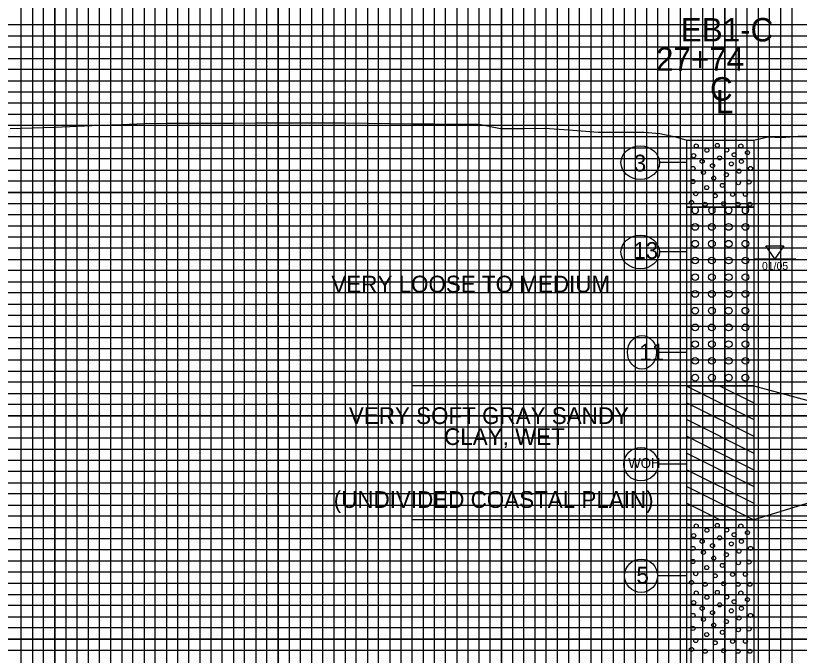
# Model space of a CAD drawing. Extents: x 2345490 to 2445302, y 465165 to 573888.
# Drawn here: x 2428830.7 to 2429181.6, y 544748.2 to 545034.6 of the extents above; entities that cross this region are included whole.
import ezdxf

# ---------------------------------------------------------------- set-up
doc = ezdxf.new("R2010")
doc.units = 0
for name, color, linetype in [('Old_Level_1', 7, 'Continuous'), ('Prop Road Sect_ Boring - Header Labels from Geopak', 7, 'Continuous'), ('Prop Road Sect_ Boring - Material (Outline)', 7, 'Continuous'), ('Prop Road Sect_ Boring - Peripheral (24 Hr GrdWtr Date)', 7, 'Continuous'), ('Prop Road Sect_ Boring - Peripheral (SPT Oval + Leader)', 7, 'Continuous'), ('Prop Road Sect_ Boring - Peripheral (SPT Tx)', 7, 'Continuous'), ('Prop Strc Sect_ Material - Contact (General - Minor)', 7, 'Continuous'), ('Prop Strc Sect_ Material - Tx (Composite Desc)', 7, 'Continuous'), ('Sheet DOT Grid CELL', 7, 'Continuous'), ('Sheet Profile Grid Major CELL', 7, 'Continuous'), ('Sheet Profile Grid Middle CELL', 7, 'Continuous'), ('Sheet Profile Grid Minor CELL', 7, 'Continuous'), ('Water Mark (24 Hr) Cell', 7, 'Continuous')]:
    doc.layers.add(name, color=color, linetype=linetype)

msp = doc.modelspace()

# ---------------------------------------------------------------- linework, layer by layer
at = {"layer": 'Old_Level_1'}
msp.add_lwpolyline([(2428828.24337, 544984.1715), (2428838.24337, 544984.41425), (2428848.24337, 544984.70975), (2428858.24337, 544985.12475), (2428868.24337, 544985.543), (2428878.24337, 544985.965), (2428888.24337, 544986.3115), (2428898.24337, 544986.4655), (2428908.24337, 544986.5135), (2428918.24337, 544986.537), (2428928.24337, 544986.565), (2428938.24337, 544986.597), (2428948.24337, 544986.633), (2428958.24337, 544986.6735), (2428968.24337, 544986.718), (2428978.24337, 544986.6285), (2428988.24337, 544986.492), (2428998.24337, 544986.36), (2429008.24337, 544986.23225), (2429018.24337, 544986.1515), (2429028.24337, 544986.1175), (2429038.24337, 544986.0885), (2429047.85677, 544984.09344), (2429057.87629, 544984.17414), (2429067.72119, 544984.29007), (2429078.21882, 544983.50291), (2429091.48972, 544982.51107), (2429112.08838, 544982.51107), (2429119.21345, 544981.82309), (2429126.19907, 544980.39809), (2429131.24337, 544978.83877), (2429146.24337, 544978.83877), (2429161.24337, 544978.83877), (2429167.47436, 544980.31838), (2429173.63914, 544980.05885), (2429181.1661, 544980.75365), (2429190.72068, 544980.71732)], dxfattribs=at)
at = {"layer": 'Prop Road Sect_ Boring - Material (Outline)'}
for p, q in [((2429131.24337, 544868.79383), (2429161.21343, 544853.8088)), ((2429146.1684, 544868.83877), (2429146.2284, 544868.80877)), ((2429146.2284, 544868.79383), (2429161.21343, 544861.30132)), ((2429161.15343, 544868.83877), (2429161.21343, 544868.80877)), ((2429161.22837, 544868.79383), (2429161.24337, 544868.78633)), ((2429131.24337, 544861.30132), (2429161.21343, 544846.31629)), ((2429161.22837, 544861.30132), (2429161.24337, 544861.29382)), ((2429131.24337, 544853.8088), (2429161.21343, 544838.82377)), ((2429161.22837, 544853.8088), (2429161.24337, 544853.8013)), ((2429131.24337, 544846.31629), (2429146.2284, 544838.82377)), ((2429161.22837, 544846.31629), (2429161.24337, 544846.30879)), ((2429131.24337, 544838.80883), (2429161.21343, 544823.8238)), ((2429146.2284, 544838.80883), (2429161.21343, 544831.31632)), ((2429161.22837, 544838.80883), (2429161.24337, 544838.80133)), ((2429131.24337, 544831.31632), (2429161.21343, 544816.33129)), ((2429161.22837, 544831.31632), (2429161.24337, 544831.30882)), ((2429131.24337, 544823.8238), (2429161.21343, 544808.83877)), ((2429161.22837, 544823.8238), (2429161.24337, 544823.8163)), ((2429131.24337, 544816.33129), (2429146.2284, 544808.83877)), ((2429161.22837, 544816.33129), (2429161.24337, 544816.32379))]:
    msp.add_line(p, q, dxfattribs=at)
for points in [[(2429131.24337, 544978.83877), (2429161.24337, 544978.83877), (2429161.24337, 544948.83877), (2429131.24337, 544948.83877)], [(2429131.24337, 544948.83877), (2429161.24337, 544948.83877), (2429161.24337, 544868.83877), (2429131.24337, 544868.83877)], [(2429131.24337, 544868.83877), (2429161.24337, 544868.83877), (2429161.24337, 544808.83877), (2429131.24337, 544808.83877)], [(2429131.24337, 544808.83877), (2429161.24337, 544808.83877), (2429161.24337, 544508.83877), (2429131.24337, 544508.83877)]]:
    msp.add_lwpolyline(points, close=True, dxfattribs=at)
for centre, radius in [((2429135.44029, 544976.29976), 0.9), ((2429144.89209, 544976.53161), 0.9), ((2429155.43642, 544976.29976), 0.9), ((2429134.30641, 544971.96014), 0.9), ((2429140.21924, 544974.35045), 0.9), ((2429149.12866, 544974.45654), 0.9), ((2429152.41145, 544972.36514), 0.9), ((2429158.39646, 544973.32514), 0.9), ((2429138.11642, 544969.38013), 0.9), ((2429145.9414, 544970.97842), 0.9), ((2429151.18145, 544968.28513), 0.9), ((2429155.68146, 544969.38013), 0.9), ((2429134.03641, 544966.24513), 0.9), ((2429138.65642, 544964.47512), 0.9), ((2429142.73643, 544967.47513), 0.9), ((2429154.58646, 544965.01513), 0.9), ((2429159.76147, 544966.24513), 0.9), ((2429143.30643, 544961.89512), 0.9), ((2429148.94644, 544963.44012), 0.9), ((2429134.03641, 544960.39512), 0.9), ((2429140.15643, 544957.66511), 0.9), ((2429147.17644, 544958.65511), 0.9), ((2429154.31645, 544959.84011), 0.9), ((2429159.08646, 544960.12512), 0.9), ((2429135.25142, 544954.93511), 0.9), ((2429143.96643, 544953.9901), 0.9), ((2429151.72145, 544954.5901), 0.9), ((2429157.45146, 544954.6801), 0.9), ((2429133.34641, 544951.0051), 0.9), ((2429147.77644, 544950.4501), 0.9), ((2429139.46643, 544950.1801), 0.9), ((2429154.18145, 544950.1801), 0.9), ((2429159.49147, 544950.1801), 0.9), ((2429134.98026, 544940.03544), 1.5), ((2429142.48026, 544940.03544), 1.5), ((2429149.98026, 544940.03544), 1.5), ((2429157.48026, 544940.03544), 1.5), ((2429134.98026, 544932.53544), 1.5), ((2429142.48026, 544932.53544), 1.5), ((2429149.98026, 544932.53544), 1.5), ((2429157.48026, 544932.53544), 1.5), ((2429134.98026, 544925.05044), 1.5), ((2429142.48026, 544925.05044), 1.5), ((2429149.98026, 544925.05044), 1.5), ((2429157.48026, 544925.05044), 1.5), ((2429134.98026, 544917.55044), 1.5), ((2429142.48026, 544917.55044), 1.5), ((2429149.98026, 544917.55044), 1.5), ((2429157.48026, 544917.55044), 1.5), ((2429134.98026, 544910.05044), 1.5), ((2429142.48026, 544910.05044), 1.5), ((2429149.98026, 544910.05044), 1.5), ((2429157.48026, 544910.05044), 1.5), ((2429134.98026, 544902.55044), 1.5), ((2429142.48026, 544902.55044), 1.5), ((2429149.98026, 544902.55044), 1.5), ((2429157.48026, 544902.55044), 1.5), ((2429134.98026, 544895.06544), 1.5), ((2429142.48026, 544895.06544), 1.5), ((2429149.98026, 544895.06544), 1.5), ((2429157.48026, 544895.06544), 1.5), ((2429134.98026, 544887.56544), 1.5), ((2429142.48026, 544887.56544), 1.5), ((2429149.98026, 544887.56544), 1.5), ((2429157.48026, 544887.56544), 1.5), ((2429134.98026, 544880.06544), 1.5), ((2429142.48026, 544880.06544), 1.5), ((2429149.98026, 544880.06544), 1.5), ((2429157.48026, 544880.06544), 1.5), ((2429134.98026, 544872.56544), 1.5), ((2429142.48026, 544872.56544), 1.5), ((2429149.98026, 544872.56544), 1.5), ((2429157.48026, 544872.56544), 1.5), ((2429144.89209, 544806.39661), 0.9), ((2429135.44029, 544806.16476), 0.9), ((2429140.21924, 544804.21545), 0.9), ((2429149.12866, 544804.32154), 0.9), ((2429155.43642, 544806.16476), 0.9), ((2429158.39646, 544803.19014), 0.9), ((2429134.30641, 544801.82514), 0.9), ((2429145.9414, 544800.84342), 0.9), ((2429152.41145, 544802.23014), 0.9), ((2429134.03641, 544796.11013), 0.9), ((2429138.11642, 544799.24513), 0.9), ((2429142.73643, 544797.34013), 0.9), ((2429151.18145, 544798.15013), 0.9), ((2429155.68146, 544799.24513), 0.9), ((2429159.76147, 544796.11013), 0.9), ((2429138.65642, 544794.34012), 0.9), ((2429148.94644, 544793.30512), 0.9), ((2429154.58646, 544794.88013), 0.9), ((2429134.03641, 544790.26012), 0.9), ((2429143.30643, 544791.76012), 0.9), ((2429154.31645, 544789.70511), 0.9), ((2429159.08646, 544789.99012), 0.9), ((2429140.15643, 544787.53011), 0.9), ((2429147.17644, 544788.52011), 0.9), ((2429135.25142, 544784.80011), 0.9), ((2429143.96643, 544783.8551), 0.9), ((2429151.72145, 544784.4551), 0.9), ((2429157.45146, 544784.5451), 0.9), ((2429133.34641, 544780.8701), 0.9), ((2429139.46643, 544780.0451), 0.9), ((2429147.77644, 544780.3151), 0.9), ((2429154.18145, 544780.0451), 0.9), ((2429159.49147, 544780.0451), 0.9), ((2429135.44029, 544776.17976), 0.9), ((2429144.89209, 544776.41161), 0.9), ((2429155.43642, 544776.17976), 0.9), ((2429134.30641, 544771.84014), 0.9), ((2429140.21924, 544774.23045), 0.9), ((2429149.12866, 544774.33654), 0.9), ((2429152.41145, 544772.24514), 0.9), ((2429158.39646, 544773.20514), 0.9), ((2429138.11642, 544769.26013), 0.9), ((2429145.9414, 544770.85842), 0.9), ((2429151.18145, 544768.16513), 0.9), ((2429155.68146, 544769.26013), 0.9), ((2429134.03641, 544766.12513), 0.9), ((2429138.65642, 544764.35512), 0.9), ((2429142.73643, 544767.35513), 0.9), ((2429154.58646, 544764.89513), 0.9), ((2429159.76147, 544766.12513), 0.9), ((2429143.30643, 544761.77512), 0.9), ((2429148.94644, 544763.32012), 0.9), ((2429134.03641, 544760.27512), 0.9), ((2429140.15643, 544757.54511), 0.9), ((2429147.17644, 544758.53511), 0.9), ((2429154.31645, 544759.72011), 0.9), ((2429159.08646, 544760.00512), 0.9), ((2429135.25142, 544754.81511), 0.9), ((2429143.96643, 544753.8701), 0.9), ((2429151.72145, 544754.4701), 0.9), ((2429157.45146, 544754.5601), 0.9), ((2429133.34641, 544750.8851), 0.9), ((2429147.77644, 544750.3301), 0.9), ((2429139.46643, 544750.0601), 0.9), ((2429154.18145, 544750.0601), 0.9), ((2429159.49147, 544750.0601), 0.9)]:
    msp.add_circle(centre, radius, dxfattribs=at)
for centre in [(2429134.98026, 544947.53544), (2429142.48026, 544947.53544), (2429149.98026, 544947.53544), (2429157.48026, 544947.53544)]:
    msp.add_arc(centre, 1.5, 119.6702232, 60.3297768, dxfattribs=at)
at = {"layer": 'Prop Road Sect_ Boring - Peripheral (SPT Oval + Leader)'}
for p, q in [((2429131.24337, 544968.83877), (2429118.98746, 544968.83877)), ((2429131.24337, 544928.83877), (2429118.98746, 544928.83877)), ((2429131.24337, 544883.83877), (2429117.57014, 544883.83877)), ((2429131.24337, 544833.83877), (2429118.35754, 544833.83877)), ((2429131.24337, 544783.83877), (2429118.16069, 544783.83877))]:
    msp.add_line(p, q, dxfattribs=at)
for centre, major_axis, ratio in [((2429110.37132, 544968.83877), (8.61614, 0), 0.870459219), ((2429110.37132, 544928.83877), (8.61614, 0), 0.870459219), ((2429111.16936, 544883.92756), (0, 7.5), 0.865354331), ((2429110.68628, 544833.83877), (7.67126, 0), 0.977675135), ((2429110.77529, 544783.86809), (0, 7.5), 0.983464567)]:
    msp.add_ellipse(centre, major_axis=major_axis, ratio=ratio, dxfattribs=at)
at = {"layer": 'Prop Strc Sect_ Material - Contact (General - Minor)'}
for p, q in [((2429036.66909, 544868.83877), (2429007.93772, 544868.83877)), ((2429131.24337, 544868.83877), (2429036.66909, 544868.83877)), ((2429036.66909, 544808.83877), (2429007.93772, 544808.83877)), ((2429131.24337, 544808.83877), (2429036.66909, 544808.83877)), ((2429161.24337, 544808.83877), (2429371.24337, 544807.60766))]:
    msp.add_line(p, q, dxfattribs=at)
msp.add_lwpolyline([(2429161.24337, 544868.83877), (2429264.94817, 544840.83488), (2429161.24337, 544808.83877)], dxfattribs=at)
at = {"layer": 'Sheet DOT Grid CELL'}
for p, q in [((2428848.24316, 545230.52975), (2428848.24316, 544205.52975)), ((2428898.24316, 545230.52975), (2428898.24316, 544205.52975)), ((2428948.24316, 545230.52975), (2428948.24316, 544205.52975)), ((2428998.24316, 545230.52975), (2428998.24316, 544205.52975)), ((2429048.24316, 545230.52975), (2429048.24316, 544205.52975)), ((2429098.24316, 545230.52975), (2429098.24316, 544205.52975)), ((2429148.24316, 545230.52975), (2429148.24316, 544205.52975)), ((2428648.24316, 545005.52975), (2430148.24316, 545005.52975)), ((2428648.24316, 544955.52975), (2430148.24316, 544955.52975)), ((2428648.24316, 544905.52975), (2430148.24316, 544905.52975)), ((2428648.24316, 544855.52975), (2430148.24316, 544855.52975)), ((2428648.24316, 544805.52975), (2430148.24316, 544805.52975)), ((2428648.24316, 544755.52975), (2430148.24316, 544755.52975))]:
    msp.add_line(p, q, dxfattribs=at)
at = {"layer": 'Sheet Profile Grid Major CELL'}
for points in [[(2428648.24316, 545230.52975), (2428698.24316, 545230.52975), (2428698.24316, 544205.52975), (2428748.24316, 544205.52975), (2428748.24316, 545230.52975), (2428798.24316, 545230.52975), (2428798.24316, 544205.52975), (2428848.24316, 544205.52975), (2428848.24316, 545230.52975), (2428898.24316, 545230.52975), (2428898.24316, 544205.52975), (2428948.24316, 544205.52975), (2428948.24316, 545230.52975), (2428998.24316, 545230.52975), (2428998.24316, 544205.52975), (2429048.24316, 544205.52975), (2429048.24316, 545230.52975), (2429098.24316, 545230.52975), (2429098.24316, 544205.52975), (2429148.24316, 544205.52975), (2429148.24316, 545230.52975), (2429198.24316, 545230.52975)], [(2430148.24316, 544955.52975), (2428648.24316, 544955.52975), (2428648.24316, 545005.52975), (2430148.24316, 545005.52975)], [(2430148.24316, 544855.52975), (2428648.24316, 544855.52975), (2428648.24316, 544905.52975), (2430148.24316, 544905.52975)], [(2430148.24316, 544755.52975), (2428648.24316, 544755.52975), (2428648.24316, 544805.52975), (2430148.24316, 544805.52975)]]:
    msp.add_lwpolyline(points, dxfattribs=at)
at = {"layer": 'Sheet Profile Grid Middle CELL'}
for points in [[(2428723.24316, 544205.52975), (2428723.24316, 545230.52975), (2428773.24316, 545230.52975), (2428773.24316, 544205.52975), (2428823.24316, 544205.52975), (2428823.24316, 545230.52975), (2428873.24316, 545230.52975), (2428873.24316, 544205.52975), (2428923.24316, 544205.52975), (2428923.24316, 545230.52975), (2428973.24316, 545230.52975), (2428973.24316, 544205.52975), (2429023.24316, 544205.52975), (2429023.24316, 545230.52975), (2429073.24316, 545230.52975), (2429073.24316, 544205.52975), (2429123.24316, 544205.52975), (2429123.24316, 545230.52975), (2429173.24316, 545230.52975), (2429173.24316, 544205.52975), (2429223.24316, 544205.52975)], [(2430148.24316, 545030.52975), (2428648.24316, 545030.52975), (2428648.24316, 544980.52975), (2430148.24316, 544980.52975)], [(2430148.24316, 544930.52975), (2428648.24316, 544930.52975), (2428648.24316, 544880.52975), (2430148.24316, 544880.52975)], [(2430148.24316, 544830.52975), (2428648.24316, 544830.52975), (2428648.24316, 544780.52975), (2430148.24316, 544780.52975)]]:
    msp.add_lwpolyline(points, dxfattribs=at)
at = {"layer": 'Sheet Profile Grid Minor CELL'}
msp.add_line((2430098.24316, 545025.52975), (2428698.24316, 545025.52975), dxfattribs=at)
for points in [[(2428833.24316, 544205.52975), (2428833.24316, 545230.52975), (2428838.24316, 545230.52975), (2428838.24316, 544205.52975)], [(2428843.24316, 544205.52975), (2428843.24316, 545230.52975), (2428853.24316, 545230.52975), (2428853.24316, 544205.52975)], [(2428858.24316, 544205.52975), (2428858.24316, 545230.52975), (2428863.24316, 545230.52975), (2428863.24316, 544205.52975)], [(2428868.24316, 544205.52975), (2428868.24316, 545230.52975), (2428878.24316, 545230.52975), (2428878.24316, 544205.52975)], [(2428883.24316, 544205.52975), (2428883.24316, 545230.52975), (2428888.24316, 545230.52975), (2428888.24316, 544205.52975)], [(2428893.24316, 544205.52975), (2428893.24316, 545230.52975), (2428903.24316, 545230.52975), (2428903.24316, 544205.52975)], [(2428908.24316, 544205.52975), (2428908.24316, 545230.52975), (2428908.24316, 545230.52975), (2428913.24316, 545230.52975), (2428913.24316, 544205.52975)], [(2428918.24316, 544205.52975), (2428918.24316, 545230.52975), (2428928.24316, 545230.52975), (2428928.24316, 544205.52975)], [(2428933.24316, 544205.52975), (2428933.24316, 545230.52975), (2428938.24316, 545230.52975), (2428938.24316, 544205.52975)], [(2428943.24316, 544205.52975), (2428943.24316, 545230.52975), (2428953.24316, 545230.52975), (2428953.24316, 544205.52975)], [(2428958.24316, 544205.52975), (2428958.24316, 545230.52975), (2428963.24316, 545230.52975), (2428963.24316, 544205.52975)], [(2428968.24316, 544205.52975), (2428968.24316, 545230.52975), (2428978.24316, 545230.52975), (2428978.24316, 544205.52975)], [(2428983.24316, 544205.52975), (2428983.24316, 545230.52975), (2428988.24316, 545230.52975), (2428988.24316, 544205.52975)], [(2428993.24316, 544205.52975), (2428993.24316, 545230.52975), (2429003.24316, 545230.52975), (2429003.24316, 544205.52975)], [(2429008.24316, 544205.52975), (2429008.24316, 545230.52975), (2429013.24316, 545230.52975), (2429013.24316, 544205.52975)], [(2429018.24316, 544205.52975), (2429018.24316, 545230.52975), (2429028.24316, 545230.52975), (2429028.24316, 544205.52975)], [(2429033.24316, 545230.52975), (2429033.24316, 544205.52975), (2429038.24316, 544205.52975), (2429038.24316, 545230.52975)], [(2429033.24316, 545229.92975), (2429033.24316, 544205.52975), (2429038.24316, 544205.52975), (2429038.24316, 545229.92975)], [(2429043.24316, 544205.52975), (2429043.24316, 545230.52975), (2429053.24316, 545230.52975), (2429053.24316, 544205.52975)], [(2429058.24316, 544205.52975), (2429058.24316, 545230.52975), (2429063.24316, 545230.52975), (2429063.24316, 544205.52975)], [(2429068.24316, 544205.52975), (2429068.24316, 545230.52975), (2429078.24316, 545230.52975), (2429078.24316, 544205.52975)], [(2429083.24316, 544205.52975), (2429083.24316, 545230.52975), (2429088.24316, 545230.52975), (2429088.24316, 544205.52975)], [(2429093.24316, 544205.52975), (2429093.24316, 545230.52975), (2429103.24316, 545230.52975), (2429103.24316, 544205.52975)], [(2429108.24316, 544205.52975), (2429108.24316, 545230.52975), (2429113.24316, 545230.52975), (2429113.24316, 544205.52975)], [(2429118.24316, 544205.52975), (2429118.24316, 545230.52975), (2429128.24316, 545230.52975), (2429128.24316, 544205.52975)], [(2429133.24316, 544205.52975), (2429133.24316, 545230.52975), (2429138.24316, 545230.52975), (2429138.24316, 544205.52975)], [(2429143.24316, 544205.52975), (2429143.24316, 545230.52975), (2429153.24316, 545230.52975), (2429153.24316, 544205.52975)], [(2429158.24316, 544205.52975), (2429158.24316, 545230.52975), (2429163.24316, 545230.52975), (2429163.24316, 544205.52975)], [(2429168.24316, 544205.52975), (2429168.24316, 545230.52975), (2429178.24316, 545230.52975), (2429178.24316, 544205.52975)], [(2430098.24316, 545020.52975), (2428698.24316, 545020.52975), (2428698.24316, 545015.52975), (2430098.24316, 545015.52975)], [(2430098.24316, 545010.52975), (2428698.24316, 545010.52975)], [(2428698.24316, 545000.52975), (2430098.24316, 545000.52975)], [(2430098.24316, 544995.52975), (2428698.24316, 544995.52975), (2428698.24316, 544990.52975), (2430098.24316, 544990.52975)], [(2430098.24316, 544985.52975), (2428698.24316, 544985.52975), (2428698.24316, 544975.52975), (2430098.24316, 544975.52975)], [(2430098.24316, 544970.52975), (2428698.24316, 544970.52975), (2428698.24316, 544965.52975), (2430098.24316, 544965.52975)], [(2430098.24316, 544960.52975), (2428698.24316, 544960.52975), (2428698.24316, 544950.52975), (2430098.24316, 544950.52975)], [(2430098.24316, 544945.52975), (2428698.24316, 544945.52975), (2428698.24316, 544940.52975), (2430098.24316, 544940.52975)], [(2430098.24316, 544935.52975), (2428698.24316, 544935.52975), (2428698.24316, 544925.52975), (2430098.24316, 544925.52975)], [(2430098.24316, 544920.52975), (2428698.24316, 544920.52975), (2428698.24316, 544915.52975), (2430098.24316, 544915.52975)], [(2430098.24316, 544910.52975), (2428698.24316, 544910.52975), (2428698.24316, 544900.52975), (2430098.24316, 544900.52975)], [(2430098.24316, 544895.52975), (2428698.24316, 544895.52975), (2428698.24316, 544890.52975), (2430098.24316, 544890.52975)], [(2430098.24316, 544885.52975), (2428698.24316, 544885.52975), (2428698.24316, 544875.52975), (2430098.24316, 544875.52975)], [(2430098.24316, 544870.52975), (2428698.24316, 544870.52975), (2428698.24316, 544865.52975), (2430098.24316, 544865.52975)], [(2430098.24316, 544860.52975), (2428698.24316, 544860.52975), (2428698.24316, 544850.52975), (2430098.24316, 544850.52975)], [(2430098.24316, 544845.52975), (2428698.24316, 544845.52975), (2428698.24316, 544840.52975), (2430098.24316, 544840.52975)], [(2430098.24316, 544835.52975), (2428698.24316, 544835.52975), (2428698.24316, 544825.52975), (2430098.24316, 544825.52975)], [(2430098.24316, 544820.52975), (2428698.24316, 544820.52975), (2428698.24316, 544815.52975), (2430098.24316, 544815.52975)], [(2430098.24316, 544810.52975), (2428698.24316, 544810.52975), (2428698.24316, 544800.52975), (2430098.24316, 544800.52975)], [(2430098.24316, 544795.52975), (2428698.24316, 544795.52975), (2428698.24316, 544790.52975), (2430098.24316, 544790.52975)], [(2430098.24316, 544785.52975), (2428698.24316, 544785.52975), (2428698.24316, 544775.52975), (2430098.24316, 544775.52975)], [(2430098.24316, 544770.52975), (2428698.24316, 544770.52975), (2428698.24316, 544765.52975), (2430098.24316, 544765.52975)], [(2430098.24316, 544760.52975), (2428698.24316, 544760.52975), (2428698.24316, 544750.52975), (2430098.24316, 544750.52975)]]:
    msp.add_lwpolyline(points, dxfattribs=at)
at = {"layer": 'Water Mark (24 Hr) Cell'}
for p, q in [((2429161.24337, 544925.83877), (2429170.61837, 544925.83877)), ((2429170.61837, 544925.83877), (2429179.99337, 544925.83877))]:
    msp.add_line(p, q, dxfattribs=at)
msp.add_lwpolyline([(2429166.58712, 544931.6044), (2429174.64962, 544931.6044), (2429170.61837, 544925.83877)], close=True, dxfattribs=at)

# ---------------------------------------------------------------- texts
at = {"layer": 'Prop Road Sect_ Boring - Header Labels from Geopak'}
for s, p in [('EB1-C', (2429128.56702, 545023.08736)), (' 27+74 ', (2429113.56111, 545009.94169)), ('C', (2429141.62604, 544996.6125)), ('L', (2429144.2072, 544990.88875))]:
    msp.add_text(s, height=10.5, dxfattribs=at).set_placement(p)
at = {"layer": 'Prop Road Sect_ Boring - Peripheral (24 Hr GrdWtr Date)'}
msp.add_text('01/05', height=3.5, dxfattribs=at).set_placement((2429164.9044, 544920.83877))
at = {"layer": 'Prop Road Sect_ Boring - Peripheral (SPT Tx)'}
for s, height, p in [('3', 7.5, (2429107.47786, 544964.90353)), ('13', 7.5, (2429107.2804, 544925.75245)), ('11', 7.5, (2429109.96168, 544880.28504)), ('WOH', 4.428675, (2429105.01848, 544832.10451)), ('5', 7.5, (2429108.67284, 544780.36886))]:
    msp.add_text(s, height=height, dxfattribs=at).set_placement(p)
at = {"layer": 'Prop Strc Sect_ Material - Tx (Composite Desc)'}
for s, p in [('VERY LOOSE TO MEDIUM', (2428972.08902, 544910.71561)), ('VERY SOFT GRAY SANDY', (2428979.94156, 544851.80921)), ('CLAY, WET', (2429022.57935, 544842.41945)), ('(UNDIVIDED COASTAL PLAIN)', (2428973.15022, 544814.25015))]:
    msp.add_text(s, height=7.5, dxfattribs=at).set_placement(p)

doc.saveas('drawing.dxf')
